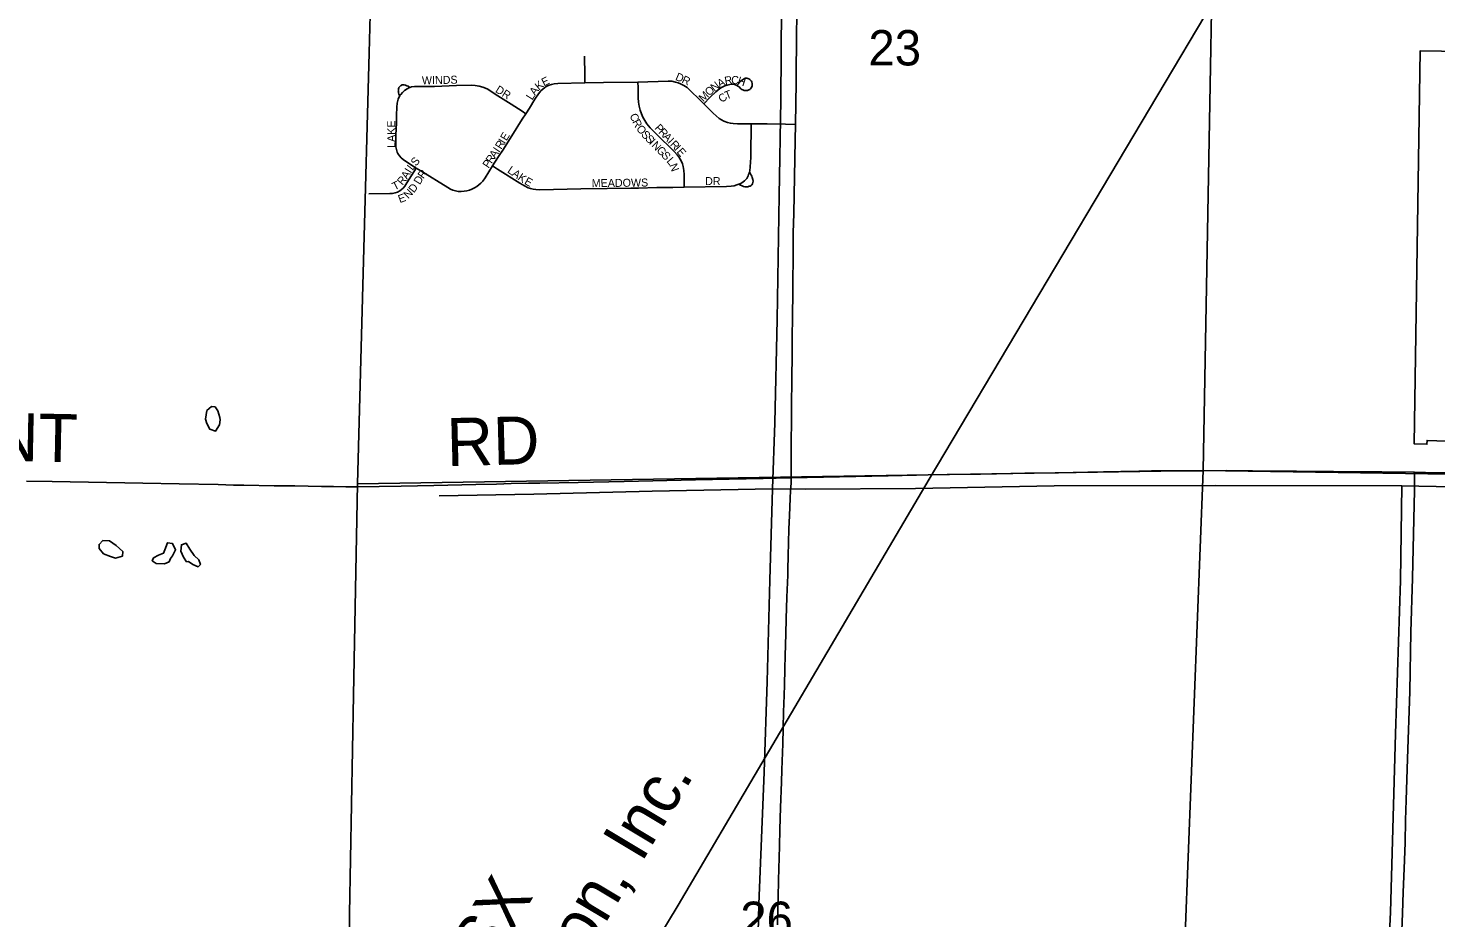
# Model space of a CAD drawing. Extents: x 1443599 to 1910620, y 1028088 to 1361369.
# Drawn here: x 1641737 to 1650534, y 1277115 to 1282676 of the extents above; entities that cross this region are included whole.
import ezdxf

# ---------------------------------------------------------------- set-up
doc = ezdxf.new("R2010")
doc.units = 0
for name, color, linetype in [('GM_X_Corporation', 7, 'Continuous'), ('GM_X_Minor_Lake', 7, 'Continuous'), ('GM_X_Minor_River', 7, 'Continuous'), ('GM_X_Rail_Line', 7, 'Continuous'), ('GM_X_Rail_Line_Text', 7, 'Continuous'), ('GM_X_Section', 7, 'Continuous'), ('GM_X_Section_Text', 7, 'Continuous'), ('GM_X_Township_Road', 7, 'Continuous'), ('GM_X_Township_Road_Text', 7, 'Continuous'), ('GM_X_Township_Subdivision', 7, 'Continuous'), ('GM_X_Township_Subdivision_Text', 7, 'Continuous')]:
    doc.layers.add(name, color=color, linetype=linetype)

msp = doc.modelspace()

# ---------------------------------------------------------------- linework, layer by layer
at = {"layer": 'GM_X_Corporation'}
msp.add_lwpolyline([(1650662.5, 1280092.3), (1650479.2, 1280099.3), (1650478.3, 1280075.3), (1650399.3, 1280076.9), (1650437.2, 1282534.6), (1651635, 1282515.3)], dxfattribs=at)
at = {"layer": 'GM_X_Minor_Lake'}
for p, q in [((1642937.8, 1280227.1), (1642934.2, 1280243.2)), ((1642209, 1279390.7), (1642252.5, 1279373.6)), ((1642618.9, 1279340.5), (1642627.4, 1279360.4)), ((1642726.7, 1279339.9), (1642738.7, 1279341.6))]:
    msp.add_line(p, q, dxfattribs=at)
for points in [[(1642934.2, 1280243.2), (1642923.2, 1280283.6), (1642905.8, 1280308.1), (1642884, 1280310.6), (1642853.4, 1280285.3), (1642846.1, 1280231.3), (1642853.5, 1280205.1), (1642872.5, 1280168.5), (1642908.2, 1280157.6), (1642933.1, 1280197.1), (1642937.8, 1280227.1)], [(1642252.5, 1279373.6), (1642284.2, 1279362.8), (1642326.4, 1279375.8), (1642329.1, 1279403.8), (1642288.1, 1279442.9), (1642244.9, 1279472), (1642205, 1279473), (1642180.5, 1279449.5), (1642181.9, 1279423.4), (1642209, 1279390.7)], [(1642627.4, 1279360.4), (1642639.8, 1279378.1), (1642658.7, 1279415.8), (1642639.7, 1279454.3), (1642607.8, 1279459.1), (1642590.8, 1279415.4), (1642582.3, 1279393.6), (1642552.1, 1279382.3), (1642521.7, 1279365), (1642513.3, 1279347.1), (1642536.9, 1279330.5), (1642588.7, 1279327.2), (1642618.9, 1279340.5)], [(1642738.7, 1279341.6), (1642766.2, 1279322.9), (1642799.8, 1279310), (1642814.1, 1279323.7), (1642804.8, 1279352), (1642775.6, 1279380.8), (1642748.6, 1279419.6), (1642725.5, 1279456.2), (1642695.4, 1279446.9), (1642692.4, 1279406.9), (1642707.4, 1279368.4), (1642726.7, 1279339.9)]]:
    msp.add_lwpolyline(points, dxfattribs=at)
at = {"layer": 'GM_X_Minor_River'}
for points in [[(1646486.4, 1284766.8), (1646477.8, 1284144.9), (1646465.8, 1283569.7), (1646445.4, 1282810.2), (1646441.1, 1282224.8), (1646430.7, 1281629.5), (1646417.8, 1280853.8), (1646404.2, 1280208.4), (1646388.2, 1279795.7), (1646372.4, 1279226.6), (1646355, 1278591.4), (1646337.3, 1278026.3), (1646303.3, 1277201)], [(1651513.9, 1279799), (1650857.4, 1279805), (1650322.7, 1279816), (1649159.1, 1279818.3), (1648149.1, 1279814.9), (1647282.4, 1279797.9), (1646593.7, 1279794.7), (1646388.2, 1279795.7), (1645637.4, 1279782), (1644896.5, 1279764), (1644305.4, 1279752.4)], [(1650322.7, 1279816), (1650314.3, 1279222.7), (1650281.1, 1278265), (1650250.1, 1277150.8)], [(1646303.3, 1277201), (1646281.2, 1276219)], [(1650141.3, 1262022), (1650126.5, 1263136.1), (1650110.6, 1264515.1), (1650103.3, 1265705.3), (1650121.5, 1266768.6), (1650126.8, 1267362.5), (1650133.9, 1268157.1), (1650156, 1269001.6), (1650097.7, 1269093), (1650074, 1269113.5), (1650077.9, 1270155), (1650093.8, 1271095.9), (1650095.9, 1271730.1), (1650114.8, 1272512.4), (1650148.3, 1273641.7), (1650164.3, 1274377.9), (1650196, 1275617.6), (1650228.2, 1276674.6), (1650250.1, 1277150.8)]]:
    msp.add_lwpolyline(points, dxfattribs=at)
at = {"layer": 'GM_X_Rail_Line'}
msp.add_lwpolyline([(1628023.8, 1247385.4), (1629401.8, 1249687.9), (1632328.1, 1254610.4), (1636988.2, 1262473.3), (1640103.6, 1267682.6), (1644118.4, 1274411.1), (1645799.9, 1277195.1), (1647368.1, 1279857.7), (1650565.7, 1285234.3), (1651910.4, 1287492.2), (1654330.5, 1291580.9), (1655751.8, 1293975.8)], dxfattribs=at)
at = {"layer": 'GM_X_Section'}
for points in [[(1643939.2, 1285233.3), (1649178.9, 1285308.5), (1649079.9, 1279911.1), (1643796.1, 1279828.5), (1643833, 1281222.5), (1643867.4, 1282521.1), (1643903.1, 1283869.7)], [(1649178.9, 1285308.5), (1651881.8, 1285277), (1654531.2, 1285124), (1654378.7, 1279769.3), (1651748.7, 1279871.9), (1649079.9, 1279911.1)], [(1643796.1, 1279828.5), (1649079.9, 1279911.1), (1648949.6, 1276528.6), (1648915.4, 1274524), (1643715.6, 1274422), (1643739.8, 1275820.3), (1643745.1, 1277139.4), (1643771.1, 1278507.1)], [(1649079.9, 1279911.1), (1651748.7, 1279871.9), (1654378.7, 1279769.3), (1654262.8, 1274428), (1648915.4, 1274524), (1648949.6, 1276528.6)]]:
    msp.add_lwpolyline(points, close=True, dxfattribs=at)
at = {"layer": 'GM_X_Township_Road'}
for points in [[(1646532.2, 1282074.3), (1646534.6, 1282204.8), (1646537.1, 1282335.8), (1646537.8, 1282463.8), (1646538.6, 1282535.7), (1646539.7, 1282640), (1646540.9, 1282749.5), (1646542, 1282832.8), (1646543.6, 1282950.1), (1646544.6, 1283028.5), (1646544.8, 1283081), (1646545.9, 1283130.2), (1646545.8, 1283186), (1646546.5, 1283238.5), (1646546.6, 1283294.3), (1646547.5, 1283346.9), (1646547.8, 1283402.7), (1646548.7, 1283458.5), (1646549.5, 1283534), (1646549.9, 1283596.4), (1646550.4, 1283662), (1646550.8, 1283708.9)], [(1646504.9, 1279865.6), (1646504.9, 1279868.3), (1646504.6, 1279910.7), (1646505, 1279963.4), (1646505.2, 1280038.9), (1646506, 1280124.3), (1646506.6, 1280186.7), (1646507.1, 1280229.4), (1646508.4, 1280357.4), (1646508.7, 1280439.5), (1646508.7, 1280508.5), (1646510.8, 1280610.2), (1646511.8, 1280725.1), (1646513.6, 1280889.2), (1646515.1, 1281010.7), (1646516.3, 1281128.9), (1646517, 1281201.1), (1646517.7, 1281289.8), (1646519, 1281396.9), (1646521.9, 1281516.8), (1646530.4, 1281976.3), (1646532.2, 1282074.3)], [(1641727.2, 1279844.6), (1641888.2, 1279842.1), (1642453, 1279831.8), (1642681.7, 1279826.8), (1642923.9, 1279822.9), (1643020.3, 1279820.4), (1643086, 1279820), (1643274.7, 1279815.5), (1643403.1, 1279814.7), (1643570.6, 1279811.3), (1643644.7, 1279810.1), (1643721.9, 1279809.7), (1643793.6, 1279809.9), (1643931.5, 1279811), (1644069.3, 1279812.8), (1644272.8, 1279817.4), (1644535.3, 1279823.7), (1644663.3, 1279826.4), (1644755.2, 1279829.1), (1644863.5, 1279831.6), (1644929.2, 1279832.8), (1644935.8, 1279832.9), (1645175.4, 1279836.8), (1645460.9, 1279843.3), (1645907.3, 1279853.3), (1646330.8, 1279861.4), (1646494.8, 1279865.4), (1646504.9, 1279865.6)], [(1646420.8, 1277072.3), (1646422.8, 1277167.2), (1646424.4, 1277242.3), (1646426.9, 1277351.2), (1646432.6, 1277563.8), (1646435.7, 1277667), (1646439.5, 1277803.8), (1646444.9, 1277963.1), (1646448, 1278040.2), (1646453.1, 1278202.3), (1646455.6, 1278299.7), (1646458.3, 1278404), (1646459.4, 1278449.9), (1646462.9, 1278568.1), (1646465.9, 1278673.1), (1646467.8, 1278751.9), (1646472, 1278889.7), (1646475.2, 1278984.8), (1646479.2, 1279119.3), (1646484, 1279257.1), (1646484.9, 1279293.2), (1646487, 1279378.4), (1646489.1, 1279460.5), (1646490.5, 1279543.8), (1646494.5, 1279629.3), (1646497, 1279682.9), (1646500.3, 1279738.7), (1646502.4, 1279783), (1646505.1, 1279832.7), (1646504.9, 1279865.6)], [(1646504.9, 1279865.6), (1646606.4, 1279868.2), (1647111.9, 1279878.3), (1647289.2, 1279882.5), (1647361.3, 1279884.2), (1647479.5, 1279885.9), (1647689.6, 1279888.7), (1647788, 1279889.8), (1647965.3, 1279894.6), (1648175.4, 1279897.5), (1648358.8, 1279901.1), (1648456.7, 1279903.2), (1648565.3, 1279905.3), (1648677.3, 1279907.8), (1648757.6, 1279909.4), (1648865.6, 1279909.9), (1649079.6, 1279910), (1649228.5, 1279910.1), (1649549.5, 1279906.7), (1649663.1, 1279906.8), (1649779.1, 1279905.3), (1649893.7, 1279904.9), (1650197.6, 1279903), (1650395.4, 1279900.6), (1650401.4, 1279900.5)], [(1650322.3, 1277033.5), (1650325.9, 1277145.1), (1650330.8, 1277276.3), (1650336.7, 1277423.9), (1650341.6, 1277584.7), (1650345.4, 1277725.9), (1650349.2, 1277850.6), (1650357.5, 1278109.8), (1650370.8, 1278529.9), (1650378.6, 1278900.2), (1650387.9, 1279237.2), (1650396.5, 1279606.4), (1650400.2, 1279785.3), (1650401, 1279865.9), (1650401.4, 1279900.5)], [(1650401.4, 1279900.5), (1650469.1, 1279899.6), (1650586.2, 1279897.1), (1650641.6, 1279896)]]:
    msp.add_lwpolyline(points, dxfattribs=at)
at = {"layer": 'GM_X_Township_Subdivision'}
for points in [[(1645217.1, 1282334.5), (1645216.4, 1282382.7), (1645214.1, 1282501.6)], [(1644059.5, 1282253.2), (1644054.7, 1282263.2), (1644051.7, 1282272.1), (1644050.7, 1282278.8), (1644050.5, 1282284), (1644050.7, 1282288.3), (1644052.2, 1282297), (1644053.5, 1282302.1), (1644054.8, 1282305.6), (1644057.1, 1282309), (1644059.9, 1282312), (1644063.2, 1282314.8), (1644066.4, 1282316.7), (1644069.5, 1282318.3), (1644070.5, 1282318.8), (1644075.4, 1282320.5), (1644080.9, 1282320.8), (1644086.2, 1282320.5), (1644095.3, 1282319.1), (1644103, 1282316.2), (1644111.4, 1282312.2), (1644122.9, 1282305.1)], [(1644122.9, 1282305.1), (1644133.1, 1282308.4), (1644151, 1282310.5), (1644185.5, 1282310.3), (1644275.7, 1282311.8), (1644415.1, 1282316.7), (1644505.4, 1282319.6), (1644530.5, 1282318.2), (1644555.3, 1282314.1), (1644579.5, 1282307.3), (1644595.2, 1282301), (1644610.2, 1282293.5), (1644631.5, 1282280.4), (1644672.5, 1282253.3), (1644755.6, 1282200.6), (1644824.5, 1282155.9), (1644847, 1282141.2)], [(1644847, 1282141.2), (1644869.5, 1282175.7), (1644904.6, 1282231.1), (1644926.9, 1282265.1), (1644941.8, 1282283.9), (1644953, 1282295.1), (1644965.4, 1282304.8), (1644979, 1282312.9), (1644993.4, 1282319.5), (1645008.4, 1282324.5), (1645023.9, 1282327.7), (1645048, 1282330.4), (1645217.1, 1282334.5)], [(1645217.1, 1282334.5), (1645332.9, 1282335.8), (1645547.2, 1282339.1)], [(1645547.2, 1282339.1), (1645737.3, 1282344.4), (1645759.6, 1282343.7), (1645783.2, 1282339), (1645798.4, 1282334.4), (1645813.2, 1282328.4), (1645834.5, 1282317.4), (1645854.7, 1282304.2), (1645867, 1282294.2), (1645942.5, 1282219.4), (1645958.9, 1282202.4)], [(1645837.2, 1281682.9), (1645837.1, 1281720.2), (1645837, 1281761.1), (1645835.7, 1281786.2), (1645831.5, 1281811), (1645826.5, 1281827), (1645820.2, 1281842.6), (1645812.3, 1281857.5), (1645803.2, 1281871.6), (1645792.8, 1281884.7), (1645776.1, 1281903.2), (1645659.1, 1282018), (1645625.4, 1282053.4), (1645604.6, 1282078.2), (1645590.9, 1282098), (1645579.2, 1282119), (1645569.5, 1282141.1), (1645561.5, 1282163.9), (1645555.3, 1282187.2), (1645552, 1282212.7), (1645550.4, 1282241.2), (1645548.8, 1282304.4), (1645547.2, 1282339.1)], [(1645958.9, 1282202.4), (1645999, 1282244.4), (1646034.3, 1282278.4), (1646047, 1282289.2), (1646060.7, 1282298.9), (1646075.2, 1282307.3), (1646090.4, 1282314.4), (1646106.3, 1282320.2), (1646122.9, 1282324.1), (1646131.4, 1282325), (1646140.1, 1282325), (1646148.8, 1282323.8), (1646157.2, 1282321.7), (1646165.3, 1282318.2), (1646172.7, 1282313.6), (1646179.6, 1282308.5), (1646192, 1282297.4), (1646198.2, 1282292.8), (1646204.5, 1282289.4), (1646211.2, 1282287), (1646218.4, 1282285.8), (1646225.7, 1282285.8), (1646233.1, 1282287), (1646240, 1282289.3), (1646246.4, 1282292.7), (1646251.8, 1282297.4), (1646256.2, 1282302.9), (1646259.6, 1282309.3), (1646261.8, 1282316.2), (1646262.8, 1282323.4), (1646262.3, 1282330.6), (1646260.6, 1282337.6), (1646257.6, 1282344.3), (1646252.4, 1282350.5), (1646247.1, 1282355.5), (1646240.9, 1282359.3), (1646234.7, 1282361.7), (1646228.1, 1282362.9), (1646220.4, 1282362.6), (1646214.2, 1282360.8), (1646206.8, 1282357.2), (1646200.9, 1282353.4), (1646193.8, 1282346.9), (1646169.5, 1282322)], [(1644162.4, 1281801), (1644101.4, 1281839.4), (1644080.9, 1281854), (1644068.2, 1281865.3), (1644057.1, 1281878.4), (1644052.3, 1281885.5), (1644048, 1281893), (1644044.4, 1281900.8), (1644039.1, 1281917.2), (1644036, 1281934), (1644034.4, 1281959.1), (1644035.2, 1282008.7), (1644038.5, 1282082.6), (1644039.2, 1282132), (1644040.7, 1282181.5), (1644043.3, 1282206.6), (1644046.7, 1282223.1), (1644049.1, 1282231.3), (1644055.9, 1282247.1), (1644059.5, 1282253.2)], [(1644059.5, 1282253.2), (1644060.4, 1282254.6), (1644065.5, 1282261.5), (1644077.3, 1282273.9), (1644090, 1282285.1), (1644106.8, 1282297.3), (1644119.9, 1282304.1), (1644122.9, 1282305.1)], [(1644639.9, 1281815), (1644654.2, 1281837.4), (1644680.6, 1281878.8), (1644703.1, 1281912.9), (1644759.7, 1282002.9), (1644824.7, 1282107.1), (1644847, 1282141.2)], [(1645958.9, 1282202.4), (1646017.7, 1282143.8), (1646036.1, 1282126.9), (1646056, 1282111.7), (1646070.2, 1282102.7), (1646085.4, 1282095.2), (1646108.4, 1282086.1), (1646125.8, 1282081.9), (1646142.6, 1282079.8), (1646171.1, 1282078.7), (1646256.1, 1282077.9)], [(1646244.7, 1281776.1), (1646246.9, 1281784.9), (1646249.9, 1281809.8), (1646252.9, 1281867.3), (1646253.8, 1281916.9), (1646255.5, 1282039.8), (1646256.1, 1282077.9)], [(1646256.1, 1282077.9), (1646355.8, 1282076.9), (1646470.4, 1282075.2), (1646532.2, 1282074.3)], [(1643867.1, 1281639.4), (1643997.6, 1281641.8), (1644014.7, 1281643.2), (1644030.9, 1281646), (1644045.7, 1281651.5), (1644059.1, 1281659), (1644071.1, 1281667.3), (1644080.8, 1281676.1), (1644091, 1281688.1), (1644104.7, 1281708), (1644147.9, 1281777.6), (1644162.4, 1281801)], [(1644360.8, 1281678.8), (1644191.2, 1281783), (1644162.4, 1281801)], [(1644360.8, 1281678.8), (1644376.6, 1281669.4), (1644391.8, 1281663.6), (1644408.2, 1281658.9), (1644425.5, 1281655.7), (1644442.9, 1281655.7), (1644461.9, 1281657.6), (1644478.7, 1281659.9), (1644495.1, 1281664.2), (1644510.9, 1281670.2), (1644526, 1281677.5), (1644540.6, 1281686.1), (1644554.2, 1281696.2), (1644566.6, 1281707.6), (1644577.7, 1281720.2), (1644592.3, 1281740.6), (1644639.9, 1281815)], [(1644639.9, 1281815), (1644671.3, 1281794.9), (1644809.9, 1281706.4), (1644838.4, 1281689.5), (1644861.1, 1281678.5), (1644877.1, 1281672.7), (1644893.5, 1281668.7), (1644910.2, 1281666.3), (1644935.3, 1281665), (1645190.2, 1281670.6), (1645354.7, 1281673.6), (1645502.6, 1281676.1), (1645535.4, 1281675.5), (1645551.9, 1281675.8), (1645666.9, 1281678.9), (1645765.6, 1281680.8), (1645837.2, 1281682.9)], [(1645837.2, 1281682.9), (1646101.5, 1281686), (1646129.7, 1281687.4), (1646149.6, 1281690.6), (1646166.2, 1281695.7), (1646178.9, 1281700.3)], [(1646178.9, 1281700.3), (1646190.1, 1281705.1), (1646206.2, 1281714.9), (1646214.7, 1281722.2), (1646221.1, 1281728.4), (1646228.2, 1281736.9), (1646232.8, 1281744.8), (1646237, 1281752.2), (1646239.9, 1281760.4), (1646242.8, 1281768.4), (1646244.7, 1281776.1)], [(1646178.9, 1281700.3), (1646189.4, 1281694.5), (1646198.3, 1281689.7), (1646206.7, 1281685.9), (1646215.3, 1281684.1), (1646224.4, 1281683.5), (1646234.1, 1281685), (1646243.7, 1281687.5), (1646249.6, 1281689.2), (1646255.6, 1281693.2), (1646259.7, 1281697.1), (1646263.8, 1281702.8), (1646266.9, 1281710.7), (1646267.1, 1281719.8), (1646265.8, 1281729.8), (1646262.7, 1281742.2), (1646260, 1281750.8), (1646256.5, 1281757.4), (1646251.6, 1281765.2), (1646244.7, 1281776.1)]]:
    msp.add_lwpolyline(points, dxfattribs=at)

# ---------------------------------------------------------------- texts
at = {"layer": 'GM_X_Rail_Line_Text'}
for s, rotation, p in [('Transportation, Inc.', 59.05876, (1644130.5, 1275053)), ('CSX', 58.80935, (1644471.4, 1276546.6))]:
    msp.add_text(s, height=299, rotation=rotation, dxfattribs=at).set_placement(p)
at = {"layer": 'GM_X_Section_Text'}
for s, p in [('23', (1646988.4, 1282442.7)), ('26', (1646187.6, 1276995.5))]:
    msp.add_text(s, height=221, rotation=0.00001, dxfattribs=at).set_placement(p)
at = {"layer": 'GM_X_Township_Road_Text'}
for s, rotation, p in [('POINT', 358.87425, (1640818.5, 1279986.4)), ('RD', 1.45398, (1644356.4, 1279938))]:
    msp.add_text(s, height=300, rotation=rotation, dxfattribs=at).set_placement(p)
at = {"layer": 'GM_X_Township_Subdivision_Text'}
for s, rotation, p in [('WINDS', 1.24464, (1644198.6, 1282324.2)), ('DR', 327.98725, (1644652.6, 1282278.8)), ('K', 39.34938, (1644928.9, 1282284.7)), ('E', 26.17404, (1644960.3, 1282311)), ('D', 336.62346, (1645777.5, 1282353.7)), ('R', 335.50982, (1645817.6, 1282336.3)), ('N', 37.52994, (1646024.9, 1282277.6)), ('A', 25.87112, (1646057.5, 1282303)), ('R', 10.47644, (1646093.8, 1282321.1)), ('C', 356.91446, (1646129.6, 1282328.1)), ('H', 341.49594, (1646165.6, 1282326.6)), ('L', 56.96925, (1644886.6, 1282222.6)), ('A', 54.07867, (1644905.4, 1282251.6)), ('M', 44.02111, (1645956.4, 1282211.3)), ('O', 44.02762, (1645994.4, 1282248)), ('C', 38.21995, (1646073.4, 1282206.8)), ('T', 21.21797, (1646101.2, 1282229.4)), ('C', 292.36958, (1645494.9, 1282131.3)), ('LAKE', 90, (1644031, 1281927.6)), ('R', 296.03462, (1645511.4, 1282091.5)), ('O', 307.68275, (1645534.6, 1282046.5)), ('P', 313.24207, (1645648.9, 1282048.5)), ('R', 313.25785, (1645673, 1282022.8)), ('R', 57.96289, (1644693.8, 1281914.5)), ('I', 59.01004, (1644715.3, 1281948.9)), ('E', 59.04344, (1644726.6, 1281967.8)), ('S', 312.53785, (1645564.5, 1282008.2)), ('S', 314.10562, (1645589.3, 1281981.1)), ('I', 314.36987, (1645614, 1281955.7)), ('N', 314.36633, (1645629.4, 1281940)), ('A', 313.25306, (1645700.1, 1281994)), ('I', 313.23809, (1645730.3, 1281962)), ('R', 313.25785, (1645745.3, 1281945.9)), ('R', 56.00681, (1644633.7, 1281825.4)), ('A', 55.99469, (1644655.8, 1281858.2)), ('I', 56.00691, (1644680.4, 1281894.7)), ('G', 314.36633, (1645660.2, 1281908.5)), ('S', 314.18872, (1645690.9, 1281877.1)), ('I', 313.23809, (1645772.5, 1281917.1)), ('E', 310.37911, (1645787.1, 1281901.5)), ('I', 58.63882, (1644128.7, 1281765.1)), ('L', 51.73691, (1644139.3, 1281782.6)), ('S', 49.85509, (1644160.8, 1281809.9)), ('R', 54.01905, (1644207.4, 1281730.4)), ('P', 55.99932, (1644614, 1281796.2)), ('L', 325.45348, (1644727.8, 1281776.9)), ('A', 325.44308, (1644756.8, 1281757)), ('L', 310.10641, (1645723.9, 1281843)), ('N', 289.24364, (1645744.2, 1281820.2)), ('T', 26.32072, (1644026.9, 1281660.3)), ('R', 50.60006, (1644076.4, 1281690.2)), ('A', 59.16456, (1644106.3, 1281727.5)), ('D', 52.12226, (1644147.8, 1281642.8)), ('D', 58.59012, (1644185.1, 1281693.8)), ('K', 325.44308, (1644793, 1281732)), ('E', 331.09552, (1644833.9, 1281704.2)), ('MEADOWS', 0.69902, (1645259.4, 1281681.8)), ('DR', 0.00001, (1645967.6, 1281695)), ('E', 20.40571, (1644060.2, 1281581.8)), ('N', 45.33801, (1644112.7, 1281606.7))]:
    msp.add_text(s, height=50, rotation=rotation, dxfattribs=at).set_placement(p)

doc.saveas('drawing.dxf')
